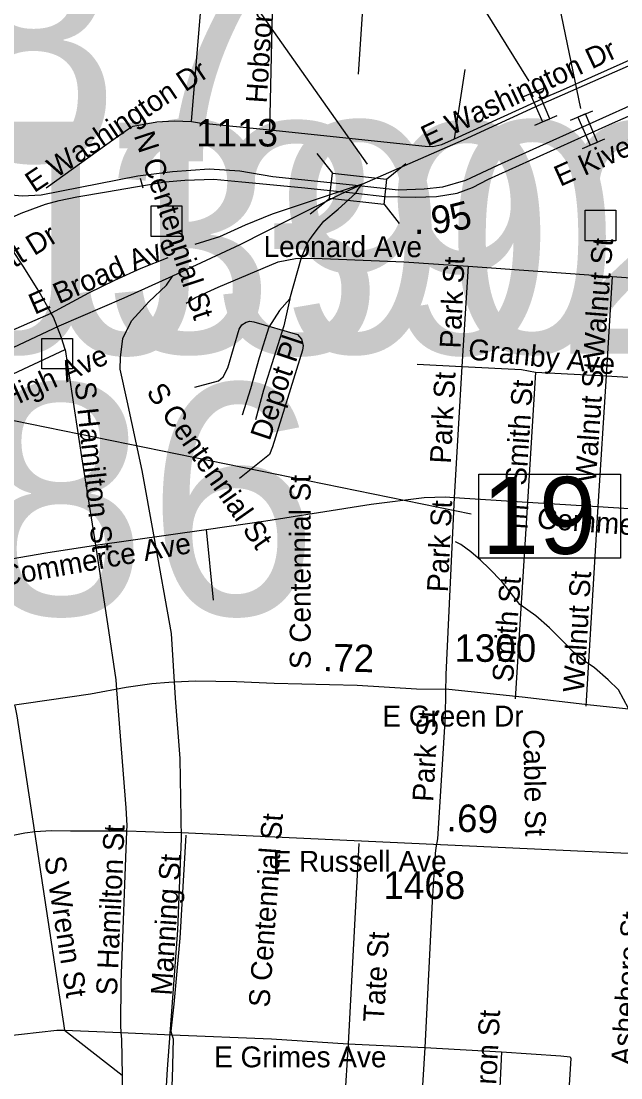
# Model space of a CAD drawing. Extents: x 1662474 to 1856135, y 779280 to 917889.
# Drawn here: x 1702903 to 1705631, y 801937 to 806742 of the extents above; entities that cross this region are included whole.
import ezdxf

# ---------------------------------------------------------------- set-up
doc = ezdxf.new("R2010")
doc.units = 0
for name, color, linetype in [('Exist Hydrographic Misc Water Feature', 7, 'Continuous'), ('Exist Railroad Mainline', 7, 'Continuous'), ('Exist Railroad Siding', 7, 'Continuous'), ('Exist Road Non-System Structure Non-Sys Other Attributed CELL', 7, 'Continuous'), ('Exist Road Non-System Structure Non-Sys Other Number Label', 7, 'Continuous'), ('Exist Road Non-System Type 51', 7, 'Continuous'), ('Exist Road Non-System Type 51 Label', 7, 'Continuous'), ('Exist Road Primary US Structure Standard Bridge Number Label', 7, 'Continuous'), ('Exist Road Secondary Mileage Hundredths English Label', 7, 'Continuous'), ('Exist Road Secondary Mileage Tenths English Label', 7, 'Continuous'), ('Exist Road Secondary Structure NCDOT Private Pedestrian CELL', 7, 'Continuous'), ('Exist Road Secondary Structure NCDOT Private Pedestrian Number Label', 7, 'Continuous'), ('Exist Road Secondary Structure Standard Bridge CELL', 7, 'Continuous'), ('Exist Road Secondary Type 51 Attributed', 7, 'Continuous'), ('Exist Road Secondary Type 51 Divided Attributed', 7, 'Continuous'), ('Exist Road Secondary Type 51 Label', 7, 'Continuous'), ('Exist Road Secondary Type 51 Number Label', 7, 'Continuous')]:
    doc.layers.add(name, color=color, linetype=linetype)

msp = doc.modelspace()

# ---------------------------------------------------------------- linework, layer by layer
at = {"layer": 'Exist Hydrographic Misc Water Feature'}
msp.add_lwpolyline([(1705665.6, 803616.3), (1705620.5, 803700.7), (1705572.8, 803747.2), (1705511.3, 803801.8), (1705459.5, 803836.3), (1705415.9, 803872.8), (1705360.5, 803929.2), (1705306.9, 803983.8), (1705243.4, 804038.4), (1705171.9, 804089.1), (1705089, 804193.9), (1705031.4, 804252.5), (1704991.8, 804290.9), (1704948.2, 804329.3), (1704902.4, 804361.8), (1704878.6, 804374)], dxfattribs=at)
at = {"layer": 'Exist Railroad Mainline'}
for points in [[(1704454.4, 806001.4), (1704915.1, 806203.1), (1705241.1, 806352.7), (1705665.4, 806539.1)], [(1703592.5, 805583.7), (1703899.3, 805726.2), (1704129.5, 805843.9), (1704355.9, 805954.9), (1704454.4, 806001.4)], [(1699690.2, 802798.4), (1699919.8, 803081), (1700185.2, 803365.4), (1700432.8, 803598), (1700720.1, 803844.3), (1700893, 803985.5), (1701093.9, 804146.2), (1701385.2, 804362.5), (1701590.1, 804511.3), (1701730.6, 804608.6), (1701963.4, 804759.4), (1702170.2, 804889.8), (1702361.3, 805005.4), (1702439.3, 805048.5), (1702603.9, 805135.4), (1703076.4, 805356.8), (1703371.8, 805483.2), (1703592.5, 805583.7)], [(1703557, 801771.2), (1703568.1, 801976.8), (1703589.5, 802259), (1703615.7, 802609), (1703632, 803024.9), (1703626, 803389.1), (1703605.6, 803663.2), (1703587.3, 803957.4), (1703505.8, 804406.1), (1703453.7, 804698.3), (1703385.3, 805014.8), (1703354.1, 805158.9), (1703354.5, 805213), (1703364.8, 805299.2), (1703405.5, 805378.7), (1703483.7, 805466.4), (1703564, 805541.9), (1703592.5, 805583.7)]]:
    msp.add_lwpolyline(points, dxfattribs=at)
at = {"layer": 'Exist Railroad Siding'}
for points in [[(1704454.4, 806001.4), (1704044.3, 805865), (1703921.8, 805813.7), (1703805.5, 805760.6), (1703693.5, 805727.1)], [(1704125.7, 805478.7), (1704178.4, 805666.9), (1704208.8, 805738.3), (1704231.4, 805770.6), (1704255.4, 805802), (1704280.3, 805832), (1704345.6, 805886.5), (1704424.6, 805959.2), (1704436.6, 805978.7), (1704454.4, 806001.4)], [(1704125.7, 805478.7), (1704077.7, 805426.8), (1704029.2, 805351), (1703986.3, 805211.4), (1703945.7, 805069.7), (1703908.8, 804949.7)], [(1704125.7, 805478.7), (1704097.3, 805356.5), (1704052.3, 805213), (1704005.6, 805063.3), (1703968.8, 804929.4)]]:
    msp.add_lwpolyline(points, dxfattribs=at)
at = {"layer": 'Exist Road Non-System Structure Non-Sys Other Attributed CELL'}
for points in [[(1703495.1, 805902.6), (1703634.1, 805902.6), (1703634.1, 805763.6), (1703495.1, 805763.6)], [(1705469, 805882.8), (1705607.9, 805882.8), (1705607.9, 805743.7), (1705469, 805743.7)], [(1702997.7, 805299.7), (1703136.6, 805299.7), (1703136.6, 805160.7), (1702997.7, 805160.7)]]:
    msp.add_lwpolyline(points, close=True, dxfattribs=at)
at = {"layer": 'Exist Road Non-System Type 51'}
for p, q in [((1704437.1, 806501.7), (1704458.1, 806819.5)), ((1703677.6, 806285.9), (1703721.6, 806814.5)), ((1704874.4, 806207.7), (1704922.4, 806522.2)), ((1703458.6, 805983), (1703445.9, 806026.6)), ((1704936.6, 805628.4), (1704907, 805171.5)), ((1704936.6, 805628.4), (1705590.9, 805580.9)), ((1705590.9, 805580.9), (1705563.4, 805129.8)), ((1705590.9, 805580.9), (1705781.5, 805566.5)), ((1702657.6, 805040.9), (1703103.4, 805249.4)), ((1704704.6, 805182.2), (1704907, 805171.5)), ((1704907, 805171.5), (1704872.9, 804576)), ((1705242.4, 805146.4), (1705205.6, 804555)), ((1705242.4, 805146.4), (1705563.4, 805129.8)), ((1705563.4, 805129.8), (1705525.6, 804534.5)), ((1705563.4, 805129.8), (1705883.1, 805110.6)), ((1704872.9, 804576), (1705205.6, 804555)), ((1705205.6, 804555), (1705150.5, 803660)), ((1705205.6, 804555), (1705525.6, 804534.5)), ((1705525.6, 804534.5), (1705471.2, 803626.4)), ((1705525.6, 804534.5), (1705845.5, 804513.8)), ((1703745, 804430.6), (1704015.4, 804469.2)), ((1703241.6, 804358.4), (1703745, 804430.6)), ((1703745, 804430.6), (1703776.9, 804108.9)), ((1702963.1, 803053.9), (1703099.9, 802153.8)), ((1704438.8, 803003), (1704390.1, 802091)), ((1703099.9, 802153.8), (1703356.9, 802143.5)), ((1703099.9, 802153.8), (1703362.1, 801948.8)), ((1703356.9, 802143.5), (1703588.9, 802132.8)), ((1703588.9, 802132.8), (1704041.1, 802113.4)), ((1704041.1, 802113.4), (1704390.1, 802091)), ((1704390.1, 802091), (1704363.1, 801651.9)), ((1704390.1, 802091), (1704738.5, 802074.8)), ((1704738.5, 802074.8), (1704713.8, 801633.8)), ((1704738.5, 802074.8), (1705088.1, 802054.5)), ((1705088.1, 802054.5), (1705066.9, 801616.2))]:
    msp.add_line(p, q, dxfattribs=at)
for points in [[(1704033.5, 806247.9), (1704046.6, 806782.5), (1704052.9, 806808.2)], [(1704874.4, 806207.7), (1705309.4, 806406.1), (1705356.9, 806425.2), (1705713, 806585.1)], [(1703017, 805984.6), (1703330.4, 806210.4), (1703391.5, 806251.9)], [(1703391.5, 806251.9), (1703411.8, 806265.2), (1703520.1, 806283.9), (1703599.1, 806288.9), (1703677.6, 806285.9)], [(1703677.6, 806285.9), (1703714.6, 806279.6), (1704033.5, 806247.9)], [(1704033.5, 806247.9), (1704740.4, 806173.4), (1704775.5, 806172.2), (1704816.9, 806180.9), (1704874.4, 806207.7)], [(1703040.1, 805413.5), (1702984.1, 805514), (1702912.8, 805628.4), (1702861.6, 805703.2), (1702788.6, 805798.2)], [(1703040.1, 805413.5), (1703211.1, 805506.9), (1703329.4, 805564.7), (1703449.2, 805618.5), (1703571.2, 805668.1)], [(1703654, 805459.2), (1703696.5, 805484.9), (1703799.4, 805532.9), (1704071.9, 805647.1), (1704150.9, 805663.1), (1704235.6, 805664.4), (1704644.2, 805648.2), (1704936.6, 805628.4)], [(1702602, 805204.1), (1702807.2, 805311.9), (1703040.1, 805413.5)], [(1703103.4, 805249.4), (1703086.2, 805302.2), (1703049.5, 805395.9), (1703040.1, 805413.5)], [(1703692.6, 805078.4), (1703800.4, 805105.9), (1703822.1, 805124), (1703842.6, 805166), (1703895.1, 805340.8), (1703907.2, 805360.5), (1703926.4, 805373.4), (1703943.5, 805377.2), (1703961.1, 805375.4), (1704160.5, 805317.7), (1704178.1, 805295.9), (1704185.4, 805267), (1704182.9, 805245.2), (1704046.4, 804806.2), (1704032.4, 804772), (1703895.9, 804662.1)], [(1703103.4, 805249.4), (1703176.9, 804761.5), (1703241.6, 804358.4)], [(1704907, 805171.5), (1705179.4, 805157.6), (1705242.4, 805146.4)], [(1704015.4, 804469.2), (1704494.9, 804545.2), (1704735.4, 804575.8), (1704832.4, 804578.6), (1704872.9, 804576)], [(1704872.9, 804576), (1704834.2, 803770.5), (1704832.4, 803689.7)], [(1702776.6, 804283.9), (1703015.9, 804324.5), (1703241.6, 804358.4)], [(1703241.6, 804358.4), (1703296.5, 804001.2), (1703333.5, 803746.9), (1703337.4, 803701.2)], [(1703337.4, 803701.2), (1703378.9, 803165.2), (1703384.1, 803084.7), (1703382.6, 803058.4)], [(1704832.4, 803689.7), (1704831.1, 803583.1), (1704816.1, 803337.4), (1704796.1, 803023), (1704789.9, 802982.9)], [(1702874.8, 803629), (1702884.1, 803582.4), (1702963.1, 803053.9)], [(1703382.6, 803058.4), (1703356.1, 802369.8), (1703354.2, 802175), (1703356.9, 802143.5)], [(1703652.6, 803040.9), (1703624.4, 802572.6), (1703598.1, 802271.4), (1703584.4, 802148.5), (1703588.9, 802132.8)], [(1704789.9, 802982.9), (1704785.6, 802956.9), (1704772.9, 802738.8), (1704738.5, 802074.8)], [(1702824.9, 802126.9), (1703064.8, 802153.8), (1703099.9, 802153.8)], [(1703356.9, 802143.5), (1703359.5, 802111.8), (1703362.1, 801948.8)], [(1703588.9, 802132.8), (1703594.9, 802113.6), (1703589.6, 801934.4), (1703580.8, 801761.4), (1703585.8, 801720.7), (1703594.4, 801700.7), (1703607, 801692.6), (1703638.5, 801687.6), (1703982.1, 801672.1), (1704016.9, 801674.4)], [(1705088.1, 802054.5), (1705357.9, 802037.4), (1705399.9, 802032.4), (1705403.9, 802025.1), (1705380.6, 801662.4), (1705395.9, 801601.8)], [(1703362.1, 801948.8), (1703370, 801413.9), (1703373.6, 801375.2)]]:
    msp.add_lwpolyline(points, dxfattribs=at)
at = {"layer": 'Exist Road Primary US Structure Standard Bridge Number Label'}
for p, q in [((1704477.8, 806092), (1703112.1, 808029.9)), ((1702542.3, 804992.6), (1704950.3, 804501.6))]:
    msp.add_line(p, q, dxfattribs=at)
msp.add_lwpolyline([(1704985.4, 804682.1), (1705629.6, 804682.1), (1705629.6, 804299.8), (1704985.4, 804299.8)], close=True, dxfattribs=at)
at = {"layer": 'Exist Road Secondary Structure NCDOT Private Pedestrian CELL'}
for p, q in [((1705184.9, 806397.7), (1705286.1, 806441.1)), ((1705240, 806269.4), (1705341.2, 806312.8)), ((1705401.7, 806291.5), (1705502.9, 806334.9)), ((1705456.8, 806163.2), (1705558, 806206.6))]:
    msp.add_line(p, q, dxfattribs=at)
for points in [[(1705307.4, 806298.4), (1705252.4, 806426.7), (1705218.7, 806412.2), (1705273.7, 806283.9)], [(1705524.2, 806192.1), (1705469.2, 806320.4), (1705435.5, 806305.9), (1705490.5, 806177.6)]]:
    msp.add_lwpolyline(points, close=True, dxfattribs=at)
at = {"layer": 'Exist Road Secondary Structure NCDOT Private Pedestrian Number Label'}
for p, q in [((1705214.3, 806469.1), (1703497, 809223.6)), ((1705448.5, 806345.3), (1705033.4, 808350.4))]:
    msp.add_line(p, q, dxfattribs=at)
at = {"layer": 'Exist Road Secondary Structure Standard Bridge CELL'}
for p, q in [((1704247.9, 806139.8), (1704318.6, 806051.4)), ((1704564.9, 806023.4), (1704653.3, 806094.1)), ((1704217.3, 805865.7), (1704305.7, 805936.3)), ((1704552.3, 805910.9), (1704623, 805822.5))]:
    msp.add_line(p, q, dxfattribs=at)
msp.add_lwpolyline([(1704318.6, 806051.4), (1704564.9, 806023.9), (1704552.1, 805908.9), (1704305.7, 805936.3)], close=True, dxfattribs=at)
at = {"layer": 'Exist Road Secondary Type 51 Attributed'}
for points in [[(1703601.7, 803736.3), (1703574.8, 803735.3), (1703498, 803728.1), (1703380.5, 803711.3), (1703218.8, 803681.2), (1702831.1, 803625), (1702585.6, 803594)], [(1706348.1, 803547.9), (1706283.6, 803554.9), (1706161.4, 803569), (1706055.8, 803580.7), (1705962.1, 803589.1), (1705797.9, 803600.4), (1705491.9, 803632.2), (1705181.9, 803668), (1704848.8, 803702.3), (1704701.4, 803705), (1704431.3, 803720.3), (1704053.8, 803729.7), (1703881.9, 803737.7), (1703694.7, 803740.1), (1703601.7, 803736.3)], [(1702677.7, 802998.6), (1702790.4, 803025.8), (1702919.1, 803050.5), (1702967.2, 803056.9), (1703039.5, 803061.6), (1703127.2, 803060.3), (1703385.8, 803059.9), (1703551.6, 803053.9), (1703631.4, 803052.5)], [(1703631.4, 803052.5), (1705631, 802960), (1705835.8, 802956.1), (1706136.8, 802939.6), (1706321.9, 802912.3)]]:
    msp.add_lwpolyline(points, dxfattribs=at)
at = {"layer": 'Exist Road Secondary Type 51 Divided Attributed'}
for points in [[(1706732.7, 806751.8), (1706657.5, 806737.9), (1706568.6, 806721.4), (1706445.7, 806691.1), (1706339.3, 806653.5), (1706052.2, 806527.2), (1705742.6, 806389), (1705230.8, 806158.5), (1705069.4, 806086.1), (1704924.5, 806017), (1704819.1, 805987.4), (1704736.8, 805977.5), (1704618.2, 805974.2), (1704438.6, 805993.9)], [(1704424.6, 805959.2), (1704557.9, 805944.9), (1704695.6, 805941.2), (1704792.4, 805944.9), (1704885.5, 805959.8), (1704956.2, 805985.9), (1705028.8, 806023.2), (1705592.1, 806278.6), (1706244, 806563), (1706305, 806589.1), (1706439, 806638.6), (1706533.2, 806665.6), (1706672.3, 806698), (1706721, 806706.8)], [(1704438.6, 805993.9), (1704048.5, 806033.5), (1703897, 806059.8), (1703758.7, 806069.7), (1703590.7, 806056.5), (1703434.4, 806037.1), (1702993.3, 805951.1), (1702907.2, 805946.7), (1702644.8, 805969.9), (1702591.1, 805969), (1702528.7, 805961.1), (1702488.7, 805947.9), (1702389, 805892.4), (1701983.5, 805585.5)], [(1702141, 805360.1), (1702379.3, 805535.8), (1702523.5, 805636.9), (1702665.7, 805739), (1702783.6, 805809.5), (1702845.7, 805843.2), (1702902.6, 805869.5), (1702956.7, 805889.2), (1703013.1, 805910.5), (1703075.7, 805927.3), (1703156.6, 805942.5), (1703290.8, 805965.4), (1703423.6, 805988.3), (1703459.9, 805994.4), (1703557.8, 806011.9), (1703647.2, 806019.4), (1703779.7, 806023.1), (1703906.3, 806011.9), (1704178.1, 805985.9), (1704424.6, 805959.2)]]:
    msp.add_lwpolyline(points, dxfattribs=at)

# ---------------------------------------------------------------- texts
at = {"layer": 'Exist Road Non-System Structure Non-Sys Other Number Label'}
for s, p in [('J387', (1701087.2, 806104.3)), ('J390', (1702573, 805235.2)), ('J392', (1703067.2, 805230.2)), ('J386', (1701211.7, 804043.2))]:
    msp.add_text(s, height=1049.86, dxfattribs=at).set_placement(p)
at = {"layer": 'Exist Road Non-System Type 51 Label'}
for s, rotation, p in [('Hobson St', 86.16, (1704019.5, 806367)), ('E Washington Dr', 25.2116, (1704750.9, 806170.5)), ('E Washington Dr', 33.7053, (1702962.4, 805959.3)), ('N Centennial St', 288.0686, (1703414.9, 806222.8)), ('Leonard Ave', 359.8912, (1704005.6, 805670.1)), ('E Broad Ave', 23.6418, (1702964.2, 805406.2)), ('Walnut St', 85.5368, (1705553.2, 805202)), ('Park St', 87.3578, (1704901.3, 805252.2)), ('Depot Pl', 71.5684, (1704033.3, 804829.9)), ('Granby Ave', 353.9876, (1704932.7, 805204.8)), ('E High Ave', 24.3944, (1702728.7, 804926.2)), ('Walnut St', 86.0175, (1705516.8, 804641)), ('Park St', 86.9703, (1704856.8, 804728.3)), ('S Hamilton St', 276.0549, (1703146, 805098.6)), ('S Centennial St', 304.9765, (1703469, 805055)), ('Smith St', 86.199, (1705199.7, 804628.3)), ('S Centennial St', 90, (1704219.7, 803795.6)), ('Park St', 87.2289, (1704843.4, 804143.8)), ('E Commerce Ave', 355.912, (1705127.4, 804444.4)), ('E Commerce Ave', 10.0136, (1702700.9, 804151.2)), ('Walnut St', 86.5045, (1705462.3, 803687.8)), ('Smith St', 85.614, (1705139.9, 803733.7)), ('Park St', 86.7538, (1704777.1, 803190.3)), ('Cable St', 271.1676, (1705186.3, 803521.3)), ('S Centennial St', 85.9662, (1704032.1, 802255.1)), ('S Hamilton St', 87.3768, (1703338.5, 802310)), ('S Wrenn St', 278.9603, (1703008.1, 802937.9)), ('Manning St', 86.17, (1703587.4, 802309.3)), ('Asheboro St', 86.0428, (1705680.8, 801991.7)), ('Tate St', 86.6948, (1704553, 802189)), ('Sharon St', 86.924, (1705051.5, 801678.6))]:
    msp.add_text(s, height=95, rotation=rotation, dxfattribs=at).set_placement(p)
msp.add_text('E Grimes Ave', height=95, dxfattribs=at).set_placement((1703781, 801984.6))
at = {"layer": 'Exist Road Primary US Structure Standard Bridge Number Label'}
msp.add_text('19', height=350, dxfattribs=at).set_placement((1704998, 804319.5))
at = {"layer": 'Exist Road Secondary Mileage Hundredths English Label'}
for s, rotation, p in [('.72', 358.5709, (1704274.7, 803786.7)), ('.69', 357.3522, (1704837, 803059.3))]:
    msp.add_text(s, height=125, rotation=rotation, dxfattribs=at).set_placement(p)
at = {"layer": 'Exist Road Secondary Mileage Tenths English Label'}
for s, rotation, p in [('9', 5.5843, (1704772.7, 805775.2)), ('5', 14.6154, (1704871.6, 805784)), ('.', 1.0073, (1704690.4, 805774.5))]:
    msp.add_text(s, height=125, rotation=rotation, dxfattribs=at).set_placement(p)
at = {"layer": 'Exist Road Secondary Type 51 Label'}
for s, rotation, p in [('E Kivett Dr', 24.2341, (1705354.9, 805988.1)), ('W Kivett Dr', 31.6276, (1702529.4, 805406.6))]:
    msp.add_text(s, height=95, rotation=rotation, dxfattribs=at).set_placement(p)
for s, p in [('E Green Dr', (1704545.9, 803534.3)), ('E Russell Ave', (1704047.1, 802873.9))]:
    msp.add_text(s, height=95, dxfattribs=at).set_placement(p)
at = {"layer": 'Exist Road Secondary Type 51 Number Label'}
for s, p in [('1113', (1703699.1, 806172.2)), ('1300', (1704873.7, 803828.6)), ('1468', (1704550.7, 802750.5))]:
    msp.add_text(s, height=125, dxfattribs=at).set_placement(p)

doc.saveas('drawing.dxf')
